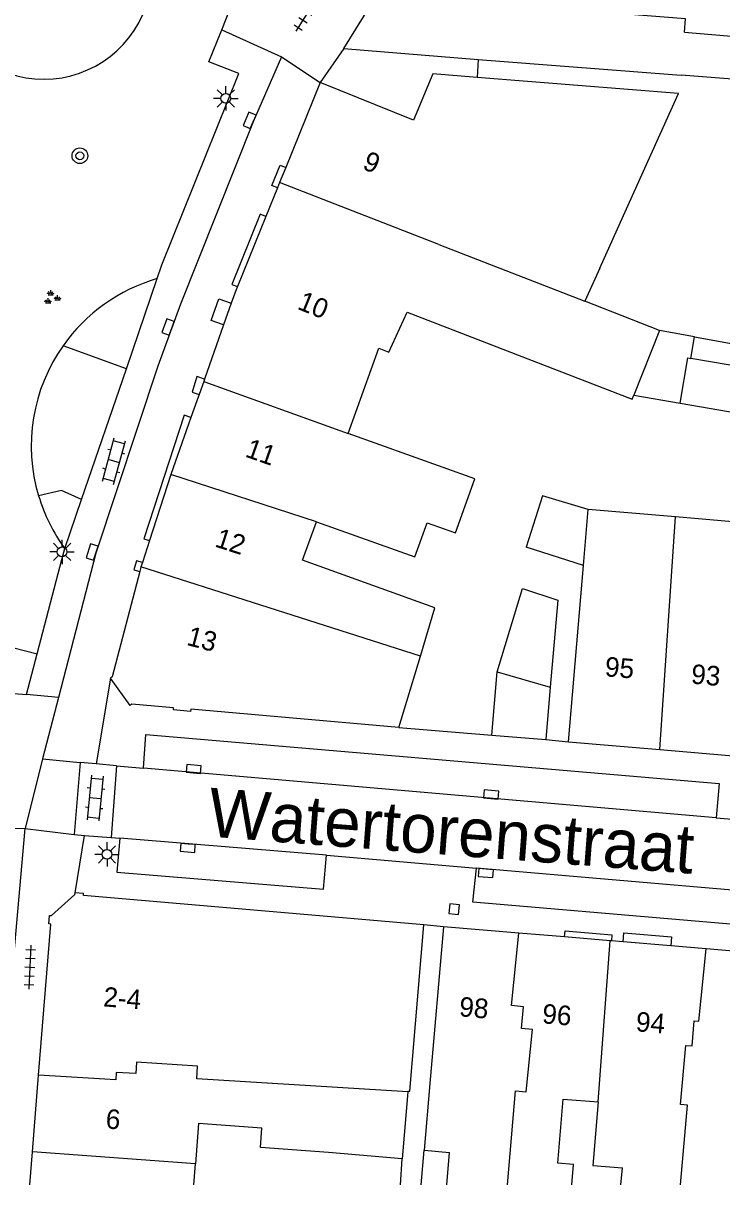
# Model space of a CAD drawing. Extents: x 131000 to 133014, y 396499 to 399001.
# Drawn here: x 132899.3 to 132935, y 396500 to 396559.5 of the extents above; entities that cross this region are included whole.
import ezdxf

# ---------------------------------------------------------------- set-up
doc = ezdxf.new("R2010")
doc.units = 0
for name, color, linetype in [('gg-afsc-erfafscheiding', 7, 'Continuous'), ('gg-afsc-muur', 7, 'Continuous'), ('gg-anno-huisnummerreeks BGT', 7, 'Continuous'), ('gg-anno-openbare ruimte label', 7, 'Continuous'), ('gg-bbg-bijgebouw', 7, 'Continuous'), ('gg-bbg-gedigitaliseerde bebouwing', 7, 'Continuous'), ('gg-bbg-gedigitaliseerde bijgebouw', 7, 'Continuous'), ('gg-bbg-hoofdgebouw', 7, 'Continuous'), ('gg-bbg-tussenscheiding', 7, 'Continuous'), ('gg-knt-verharding', 7, 'Continuous'), ('gg-knt-verharding nz', 7, 'Continuous'), ('gt-grn-groengrens', 7, 'Continuous'), ('gt-grn-weggrens', 7, 'Continuous'), ('gt-symb-boom', 7, 'Continuous'), ('gt-symb-groenvak', 7, 'Continuous'), ('gt-symb-klinker verharding', 7, 'Continuous'), ('gt-symb-kolk', 7, 'Continuous'), ('gt-symb-lichtmast', 7, 'Continuous'), ('gt-symb-tegel verharding', 7, 'Continuous')]:
    doc.layers.add(name, color=color, linetype=linetype)

# ---------------------------------------------------------------- blocks, each defined once
blk = doc.blocks.new('gt0-KOLK')
at = {"layer": 'gt-symb-kolk'}
blk.add_lwpolyline([(0, 0), (0.375, 0), (0.375, 0.4), (-0.375, 0.4), (-0.375, 0), (0, 0)], dxfattribs=at)
blk = doc.blocks.new('gt0-KL1')
at = {"layer": 'gt-symb-klinker verharding'}
for p, q in [((-1.15, 0.3), (1.15, 0.3)), ((-1, -0.3), (-1, 0.3)), ((-0.5, 0.3), (-0.5, 0.45)), ((0, -0.3), (0, 0.3)), ((0.5, 0.3), (0.5, 0.45)), ((1, -0.3), (1, 0.3)), ((-1.15, -0.3), (1.15, -0.3)), ((-0.5, -0.45), (-0.5, -0.3)), ((0.5, -0.45), (0.5, -0.3))]:
    blk.add_line(p, q, dxfattribs=at)
blk = doc.blocks.new('gt0-LMAST')
at = {"layer": 'gt-symb-lichtmast'}
for p, q in [((-0.005, 0.246), (-0.005, 0.621)), ((-0.182, 0.173), (-0.447, 0.438)), ((0.172, 0.173), (0.437, 0.438)), ((-0.255, -0.004), (-0.63, -0.004)), ((-0.182, -0.181), (-0.447, -0.446)), ((-0.005, -0.254), (-0.005, -0.629)), ((0.437, -0.446), (0.172, -0.181)), ((0.245, -0.004), (0.62, -0.004))]:
    blk.add_line(p, q, dxfattribs=at)
blk.add_circle((-0.005, -0.004), 0.25, dxfattribs=at)
blk = doc.blocks.new('gt0-TEG1')
at = {"layer": 'gt-symb-tegel verharding'}
for p, q in [((-1.125, 0), (1.125, 0)), ((-0.9, -0.25), (-0.9, 0.25)), ((-0.45, -0.25), (-0.45, 0.25)), ((0, -0.25), (0, 0.25)), ((0.45, -0.25), (0.45, 0.25)), ((0.9, -0.25), (0.9, 0.25))]:
    blk.add_line(p, q, dxfattribs=at)
blk = doc.blocks.new('gt0-GRVAK')
at = {"layer": 'gt-symb-groenvak'}
for p, q in [((-0.11, 0.189), (-0.228, 0.24)), ((-0.182, 0.153), (0.088, 0.153)), ((-0.091, 0.211), (-0.156, 0.322)), ((-0.047, 0.214), (-0.047, 0.393)), ((-0.004, 0.211), (0.061, 0.322)), ((0.015, 0.189), (0.133, 0.24)), ((0.262, -0.052), (0.197, 0.059)), ((0.305, -0.049), (0.305, 0.13)), ((0.349, -0.052), (0.414, 0.059)), ((-0.245, -0.228), (-0.363, -0.177)), ((-0.318, -0.264), (-0.047, -0.264)), ((-0.226, -0.206), (-0.291, -0.095)), ((-0.183, -0.203), (-0.183, -0.024)), ((-0.139, -0.206), (-0.074, -0.095)), ((-0.12, -0.228), (-0.002, -0.177)), ((0.243, -0.074), (0.125, -0.023)), ((0.17, -0.11), (0.441, -0.11)), ((0.368, -0.074), (0.486, -0.023))]:
    blk.add_line(p, q, dxfattribs=at)
blk = doc.blocks.new('gt0-BOOM')
at = {"layer": 'gt-symb-boom'}
for radius in [0.4, 0.2]:
    blk.add_circle((0, 0), radius, dxfattribs=at)

msp = doc.modelspace()

# ---------------------------------------------------------------- linework, layer by layer
at = {"layer": 'gg-afsc-erfafscheiding'}
for p, q in [((132922.54, 396557.603), (132922.486, 396556.683)), ((132933.604, 396543.406), (132947.102, 396540.941)), ((132919.615, 396500), (132919.768, 396501.773)), ((132918.566, 396500), (132918.638, 396501.32))]:
    msp.add_line(p, q, dxfattribs=at)
at = {"layer": 'gg-afsc-muur'}
for p, q in [((132918.47, 396523.41), (132923.232, 396523.021)), ((132925.993, 396522.783), (132927.157, 396522.679))]:
    msp.add_line(p, q, dxfattribs=at)
at = {"layer": 'gg-bbg-bijgebouw'}
for p, q in [((132927.93, 396531.698), (132924.991, 396532.635)), ((132923.232, 396523.021), (132925.993, 396522.783))]:
    msp.add_line(p, q, dxfattribs=at)
at = {"layer": 'gg-bbg-gedigitaliseerde bebouwing'}
for p, q in [((132922.54, 396557.603), (132932.917, 396556.799)), ((132928.757, 396546.91), (132930.129, 396549.95)), ((132928.757, 396546.91), (132927.994, 396545.22)), ((132931.817, 396543.732), (132927.994, 396545.22)), ((132932.63, 396534.18), (132928.166, 396534.564)), ((132936.757, 396533.825), (132932.63, 396534.18)), ((132918.47, 396523.41), (132919.575, 396527.062)), ((132920.76, 396513.21), (132920.063, 396505.175)), ((132920.063, 396505.175), (132919.768, 396501.773)), ((132918.934, 396504.75), (132918.638, 396501.32)), ((132919.768, 396501.773), (132921.065, 396501.66)), ((132920.925, 396500), (132921.065, 396501.66)), ((132907.986, 396500), (132908.066, 396501.07)), ((132929.838, 396500), (132929.911, 396500.868))]:
    msp.add_line(p, q, dxfattribs=at)
for points in [[(132933.09, 396559.002), (132933.144, 396559.684), (132926.17, 396560.23), (132926.373, 396562.827), (132925.934, 396562.864)], [(132933.09, 396559.002), (132937.703, 396558.598), (132937.514, 396556.439), (132932.917, 396556.799)], [(132930.129, 396549.95), (132932.792, 396555.85), (132922.486, 396556.683)], [(132915.883, 396538.461), (132917.453, 396542.829), (132917.963, 396542.624), (132918.907, 396544.662), (132930.414, 396540.208), (132930.498, 396540.42)], [(132914.259, 396533.939), (132919.288, 396532.133), (132919.918, 396533.887), (132921.374, 396533.363), (132922.369, 396536.132), (132915.883, 396538.461)], [(132919.575, 396527.062), (132920.323, 396529.536), (132913.551, 396531.97), (132914.259, 396533.939)], [(132918.934, 396504.75), (132918.938, 396504.797), (132919.044, 396504.787), (132919.75, 396513.31)], [(132927.326, 396500), (132927.414, 396501.039), (132926.608, 396501.107), (132926.885, 396504.389), (132928.68, 396504.237)], [(132928.68, 396504.237), (132928.408, 396500.994), (132929.911, 396500.868)], [(132918.638, 396501.32), (132914.868, 396501.646), (132911.397, 396501.903), (132911.471, 396502.898), (132908.22, 396503.14), (132908.066, 396501.07)]]:
    msp.add_lwpolyline(points, dxfattribs=at)
at = {"layer": 'gg-bbg-gedigitaliseerde bijgebouw'}
for p, q in [((132933.604, 396543.406), (132931.817, 396543.732)), ((132933.412, 396542.296), (132933.604, 396543.406)), ((132937.675, 396541.556), (132933.412, 396542.296)), ((132930.498, 396540.42), (132932.876, 396540.008)), ((132932.876, 396540.008), (132937.297, 396539.241)), ((132923.232, 396523.021), (132923.511, 396526.26)), ((132926.224, 396525.461), (132925.993, 396522.783))]:
    msp.add_line(p, q, dxfattribs=at)
for points in [[(132928.166, 396534.564), (132925.828, 396535.261), (132924.991, 396532.635)], [(132923.511, 396526.26), (132924.798, 396530.516), (132926.609, 396529.927), (132926.224, 396525.461)]]:
    msp.add_lwpolyline(points, dxfattribs=at)
at = {"layer": 'gg-bbg-hoofdgebouw'}
for p, q in [((132915.665, 396558.158), (132918.947, 396563.455)), ((132915.665, 396558.158), (132922.54, 396557.603)), ((132914.457, 396556.427), (132912.685, 396552.067)), ((132912.685, 396552.067), (132912.374, 396551.302)), ((132912.263, 396551.028), (132911.669, 396549.568)), ((132912.374, 396551.302), (132912.263, 396551.028)), ((132911.669, 396549.568), (132910.212, 396545.982)), ((132909.9, 396545.126), (132909.51, 396544.017)), ((132909.51, 396544.017), (132908.528, 396541.226)), ((132908.49, 396541.118), (132908.254, 396540.447)), ((132908.528, 396541.226), (132908.49, 396541.118)), ((132908.141, 396540.127), (132907.84, 396539.272)), ((132908.254, 396540.447), (132908.141, 396540.127)), ((132907.84, 396539.272), (132906.815, 396536.357)), ((132906.815, 396536.357), (132905.716, 396532.97)), ((132905.716, 396532.97), (132905.351, 396531.845)), ((132905.351, 396531.845), (132905.281, 396531.63)), ((132905.281, 396531.63), (132905.219, 396531.394)), ((132927.157, 396522.679), (132927.93, 396531.698)), ((132927.157, 396522.679), (132931.823, 396522.278)), ((132931.823, 396522.278), (132935.967, 396521.922)), ((132924.614, 396512.884), (132920.76, 396513.21)), ((132926.958, 396512.685), (132924.614, 396512.884)), ((132929.287, 396512.488), (132926.958, 396512.685)), ((132929.349, 396512.483), (132929.287, 396512.488)), ((132929.947, 396512.432), (132929.349, 396512.483)), ((132932.388, 396512.226), (132929.947, 396512.432)), ((132934.194, 396512.073), (132932.388, 396512.226)), ((132935.986, 396511.921), (132934.194, 396512.073)), ((132899.728, 396501.691), (132900.043, 396505.606)), ((132899.592, 396500), (132899.728, 396501.691))]:
    msp.add_line(p, q, dxfattribs=at)
for points in [[(132922.486, 396556.683), (132920.209, 396556.867), (132919.23, 396554.483), (132914.457, 396556.427)], [(132910.212, 396545.982), (132910.13, 396545.78), (132909.9, 396545.126)], [(132905.219, 396531.394), (132903.81, 396526), (132903.719, 396525.937)], [(132918.47, 396523.41), (132907.829, 396524.338), (132907.819, 396524.228), (132906.942, 396524.305), (132906.952, 396524.414), (132904.82, 396524.6), (132904.731, 396524.536), (132903.719, 396525.937)], [(132900.043, 396505.606), (132900.665, 396513.347), (132900.566, 396513.355), (132900.601, 396513.789), (132900.7, 396513.78), (132901.9, 396514.85), (132901.908, 396514.949)], [(132919.75, 396513.31), (132902.333, 396514.813), (132902.341, 396514.912), (132901.908, 396514.949)]]:
    msp.add_lwpolyline(points, dxfattribs=at)
at = {"layer": 'gg-bbg-tussenscheiding'}
for p, q in [((132920.515, 396548.133), (132912.374, 396551.302)), ((132920.515, 396548.133), (132927.994, 396545.22)), ((132931.817, 396543.732), (132930.498, 396540.42)), ((132908.49, 396541.118), (132915.883, 396538.461)), ((132914.259, 396533.939), (132906.815, 396536.357)), ((132927.93, 396531.698), (132928.166, 396534.564)), ((132931.823, 396522.278), (132932.63, 396534.18)), ((132919.575, 396527.062), (132905.281, 396531.63)), ((132923.511, 396526.26), (132926.224, 396525.461)), ((132928.68, 396504.237), (132929.287, 396512.488)), ((132908.066, 396501.07), (132899.728, 396501.691))]:
    msp.add_line(p, q, dxfattribs=at)
for points in [[(132932.876, 396540.008), (132933.266, 396542.321), (132933.412, 396542.296)], [(132924.026, 396500), (132924.44, 396504.814), (132924.991, 396504.759), (132925.308, 396507.942), (132924.746, 396507.998), (132924.858, 396509.116), (132924.247, 396509.177), (132924.614, 396512.884)], [(132932.887, 396500), (132933.251, 396504.074), (132932.893, 396504.106), (132933.164, 396507.133), (132933.478, 396507.105), (132933.593, 396508.399), (132933.823, 396508.379), (132934.194, 396512.073)], [(132918.934, 396504.75), (132908.137, 396505.416), (132908.178, 396506.075), (132905.046, 396506.27), (132905.01, 396505.691), (132904.01, 396505.753), (132903.986, 396505.363), (132900.043, 396505.606)]]:
    msp.add_lwpolyline(points, dxfattribs=at)
at = {"layer": 'gg-knt-verharding'}
for p, q in [((132909.414, 396559.115), (132912.47, 396557.734)), ((132904.534, 396541.768), (132906.113, 396546.38)), ((132902.242, 396535.07), (132904.534, 396541.768)), ((132901.384, 396532.563), (132902.242, 396535.07)), ((132899.426, 396525.102), (132899.97, 396527.178)), ((132894.914, 396525.437), (132899.426, 396525.102)), ((132901.056, 396524.948), (132900.239, 396521.795)), ((132900.239, 396521.795), (132899.357, 396518.235)), ((132902.167, 396521.615), (132901.867, 396517.922)), ((132902.995, 396521.541), (132902.167, 396521.615)), ((132904.036, 396521.449), (132902.995, 396521.541)), ((132904.036, 396521.449), (132903.749, 396517.775)), ((132904.036, 396521.449), (132905.415, 396521.327)), ((132934.703, 396518.782), (132936.584, 396518.631)), ((132897.735, 396500), (132899.357, 396518.235)), ((132901.867, 396517.922), (132902.391, 396517.881)), ((132902.391, 396517.881), (132903.749, 396517.775)), ((132903.749, 396517.775), (132904.193, 396517.74)), ((132914.767, 396516.862), (132922.447, 396516.198))]:
    msp.add_line(p, q, dxfattribs=at)
for points in [[(132909.414, 396559.115), (132910.014, 396560.654), (132907.888, 396560.862), (132907.835, 396560.319), (132905.896, 396560.509)], [(132906.113, 396546.38), (132906.352, 396547.078), (132910.295, 396556.886), (132908.755, 396557.472), (132909.414, 396559.115)], [(132912.47, 396557.734), (132911.025, 396554.401), (132907.297, 396545.08), (132906.151, 396541.901), (132902.968, 396532.326), (132901.056, 396524.948)], [(132912.263, 396551.028), (132911.974, 396551.146), (132912.396, 396552.184), (132912.685, 396552.067)], [(132911.669, 396549.568), (132911.377, 396549.686), (132909.926, 396546.083), (132910.212, 396545.982)], [(132909.51, 396544.017), (132908.874, 396544.241), (132909.264, 396545.35), (132909.9, 396545.126)], [(132908.528, 396541.226), (132908.139, 396541.363), (132907.892, 396540.574), (132908.254, 396540.447)], [(132907.84, 396539.272), (132907.495, 396539.393), (132905.424, 396533.064), (132905.716, 396532.97)], [(132899.97, 396527.178), (132901.233, 396532.003), (132901.384, 396532.563)], [(132905.351, 396531.845), (132905.057, 396531.941), (132904.915, 396531.474), (132905.219, 396531.394)], [(132905.415, 396521.327), (132905.536, 396523.039), (132934.857, 396520.534), (132934.703, 396518.782)], [(132904.193, 396517.74), (132904.052, 396516.008), (132914.617, 396515.123), (132914.767, 396516.862)], [(132959.936, 396513.001), (132959.782, 396511.255), (132922.255, 396514.457), (132922.447, 396516.198)], [(132926.958, 396512.685), (132926.984, 396512.994), (132929.375, 396512.792), (132929.349, 396512.483)], [(132929.947, 396512.432), (132929.986, 396512.89), (132932.427, 396512.684), (132932.388, 396512.226)]]:
    msp.add_lwpolyline(points, dxfattribs=at)
at = {"layer": 'gg-knt-verharding nz'}
for p, q in [((132934.703, 396518.782), (132905.415, 396521.327)), ((132914.767, 396516.862), (132904.193, 396517.74)), ((132959.936, 396513.001), (132922.447, 396516.198))]:
    msp.add_line(p, q, dxfattribs=at)
at = {"layer": 'gt-grn-groengrens'}
for p, q in [((132904.534, 396541.768), (132901.291, 396542.946)), ((132898.773, 396527.491), (132899.97, 396527.178))]:
    msp.add_line(p, q, dxfattribs=at)
for points in [[(132902.242, 396535.07), (132901.222, 396535.531), (132900.041, 396535.269)], [(132921.032, 396513.89), (132921.525, 396513.837), (132921.578, 396514.333), (132921.085, 396514.386), (132921.032, 396513.89)]]:
    msp.add_lwpolyline(points, dxfattribs=at)
for centre, radius, start, end in [((132900.313, 396562.109), 5.522, 189.12333, 341.29789), ((132908.582, 396537.811), 8.917, 106.07108, 144.84226), ((132908.57, 396537.821), 8.902, 144.84811, 196.65594), ((132908.588, 396537.825), 8.921, 196.64768, 216.14314)]:
    msp.add_arc(centre, radius, start, end, dxfattribs=at)
at = {"layer": 'gt-grn-weggrens'}
for p, q in [((132915.665, 396558.158), (132914.457, 396556.427)), ((132912.47, 396557.734), (132914.457, 396556.427)), ((132903.719, 396525.937), (132902.995, 396521.541)), ((132901.056, 396524.948), (132899.426, 396525.102)), ((132900.239, 396521.795), (132902.167, 396521.615)), ((132899.357, 396518.235), (132893.833, 396518.156)), ((132899.357, 396518.235), (132901.867, 396517.922)), ((132901.908, 396514.949), (132902.391, 396517.881)), ((132920.76, 396513.21), (132919.75, 396513.31))]:
    msp.add_line(p, q, dxfattribs=at)

# ---------------------------------------------------------------- block references
at = {"layer": 'gt-symb-boom', "rotation": -22.822540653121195}
msp.add_blockref('gt0-BOOM', (132902.154, 396552.668), dxfattribs=at)
at = {"layer": 'gt-symb-groenvak'}
msp.add_blockref('gt0-GRVAK', (132900.707, 396545.397), dxfattribs=at)
at = {"layer": 'gt-symb-klinker verharding'}
for p, rotation in [((132903.894, 396537.038), 74.86552497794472), ((132902.931, 396519.794), -95.625060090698)]:
    msp.add_blockref('gt0-KL1', p, dxfattribs=dict(at, rotation=rotation))
at = {"layer": 'gt-symb-kolk'}
for p, rotation in [((132911.025, 396554.401), 66.53799977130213), ((132906.855, 396543.841), 70.36929772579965), ((132902.968, 396532.326), 71.63753156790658), ((132907.959, 396521.081), -4.87788086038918), ((132923.176, 396519.776), -4.93498592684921), ((132907.688, 396517.44), 175.3552783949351), ((132922.949, 396516.152), 175.1221191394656)]:
    msp.add_blockref('gt0-KOLK', p, dxfattribs=dict(at, rotation=rotation))
at = {"layer": 'gt-symb-lichtmast'}
for p in [(132909.626, 396555.609), (132901.249, 396532.398), (132903.548, 396516.913)]:
    msp.add_blockref('gt0-LMAST', p, dxfattribs=at)
at = {"layer": 'gt-symb-tegel verharding'}
for p, rotation in [((132913.805, 396559.992), -122.33937708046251), ((132899.594, 396511.137), -92.92247266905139)]:
    msp.add_blockref('gt0-TEG1', p, dxfattribs=dict(at, rotation=rotation))

# ---------------------------------------------------------------- texts
at = {"layer": 'gg-anno-huisnummerreeks BGT'}
for s, rotation, p in [('9', 337.8, (132916.56, 396552.013)), ('10', 337.9, (132913.23, 396544.846)), ('11', 340.6, (132910.558, 396537.284)), ('12', 342, (132909.01, 396532.682)), ('13', 345.4, (132907.57, 396527.64)), ('95', 355.1, (132928.989, 396526.034)), ('93', 355.1, (132933.402, 396525.655)), ('2-4', 355.4, (132903.327, 396509.134)), ('98', 355.2, (132921.536, 396508.628)), ('96', 355.2, (132925.783, 396508.268)), ('94', 355.2, (132930.574, 396507.863)), ('6', 355.4, (132903.448, 396502.888))]:
    msp.add_text(s, height=1, rotation=rotation, dxfattribs=at).set_placement(p)
at = {"layer": 'gg-anno-openbare ruimte label'}
msp.add_text('Watertorenstraat', height=2.5, rotation=355.6, dxfattribs=at).set_placement((132908.656, 396517.831))

doc.saveas('drawing.dxf')
